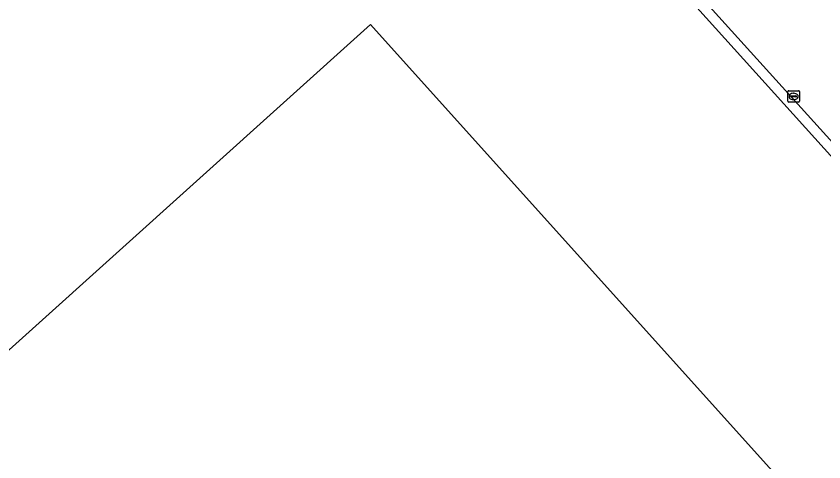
# Model space of a CAD drawing. Extents: x 156141 to 158132, y 385651 to 388333.
# Drawn here: x 156602.9 to 156673.5, y 387878 to 387916.9 of the extents above; entities that cross this region are included whole.
import ezdxf

# ---------------------------------------------------------------- set-up
doc = ezdxf.new("R2010")
doc.units = 0
for name, color, linetype in [('IMGEO_Erf', 7, 'Continuous'), ('IMGEO_Groenvoorziening', 7, 'Continuous'), ('IMGEO_Hek', 7, 'Continuous'), ('IMGEO_Kolk', 7, 'Continuous'), ('IMGEO_Pand', 7, 'Continuous'), ('IMGEO_Rijbaan_lokaal_gesloten', 7, 'Continuous')]:
    doc.layers.add(name, color=color, linetype=linetype)

msp = doc.modelspace()

# ---------------------------------------------------------------- linework, layer by layer
at = {"layer": 'IMGEO_Erf'}
msp.add_lwpolyline([(156782.826, 387784.436), (156649.326, 387932.102), (156622.58, 387939.493), (156500.322, 387823.545)], dxfattribs=at)
msp.add_lwpolyline([(156669.507, 387682.08), (156538.947, 387826.991), (156537.015, 387829.136), (156633.839, 387916.211), (156766.18, 387769.321), (156897.382, 387623.525), (156929.98, 387587.301), (156947.364, 387567.957), (156834.491, 387466.369), (156819.115, 387483.525), (156835.125, 387497.929)], close=True, dxfattribs=at)
at = {"layer": 'IMGEO_Groenvoorziening'}
for points in [[(156803.338, 387763.094), (156783.496, 387785.044), (156698.289, 387879.306), (156655.967, 387926.056), (156650.906, 387931.654), (156648.015, 387934.84), (156646.93, 387936.048), (156644.345, 387933.719), (156639.895, 387938.658), (156642.484, 387940.99), (156642.736, 387941.217)], [(156495.288, 387798.032), (156497.516, 387795.46), (156498.875, 387796.552), (156498.256, 387797.302), (156496.434, 387799.756), (156494.885, 387802.348), (156493.58, 387805.062), (156492.828, 387807.989), (156492.714, 387811.016), (156493.241, 387813.991), (156494.315, 387816.807), (156496.092, 387819.262), (156498.141, 387821.475), (156500.322, 387823.545), (156622.58, 387939.493), (156649.326, 387932.102), (156782.826, 387784.436), (156820.798, 387742.434), (156821.88, 387739.622), (156865.486, 387691.341), (156868.188, 387689.996), (156873.602, 387683.816), (156873.63, 387683.84)]]:
    msp.add_lwpolyline(points, dxfattribs=at)
at = {"layer": 'IMGEO_Hek'}
msp.add_lwpolyline([(156649.326, 387932.102), (156782.826, 387784.436), (156820.798, 387742.434)], dxfattribs=at)
at = {"layer": 'IMGEO_Kolk'}
for p, q in [((156670.387, 387910.418), (156671.239, 387910.418)), ((156670.312, 387909.492), (156670.312, 387910.344)), ((156670.571, 387909.912), (156670.571, 387909.924)), ((156671.009, 387909.875), (156670.611, 387909.875)), ((156670.614, 387909.961), (156671.012, 387909.961)), ((156670.8, 387910.198), (156670.825, 387910.198)), ((156671.055, 387909.924), (156671.055, 387909.912)), ((156671.313, 387910.344), (156671.313, 387909.492)), ((156671.239, 387909.418), (156670.387, 387909.418)), ((156670.823, 387909.638), (156670.798, 387909.638))]:
    msp.add_line(p, q, dxfattribs=at)
for points in [[(156670.387, 387910.418), (156671.239, 387910.418)], [(156670.312, 387909.492), (156670.312, 387910.344)], [(156671.313, 387910.344), (156671.313, 387909.492)], [(156671.239, 387909.418), (156670.387, 387909.418)]]:
    msp.add_lwpolyline(points, dxfattribs=at)
for centre, radius, start, end in [((156670.389, 387910.342), 0.0765, 91.55205, 178.44795), ((156670.389, 387910.342), 0.0765, 91.55205, 178.44795), ((156671.237, 387910.342), 0.0765, 1.55205, 88.44795), ((156671.237, 387910.342), 0.0765, 1.55205, 88.44795), ((156670.611, 387909.921), 0.0403, 85.87752, 175.75265), ((156670.608, 387909.911), 0.0366, 178.93798, 274.71019), ((156671.012, 387909.918), 0.043, 264.86636, 352.45326), ((156671.016, 387909.923), 0.0386, 1.73085, 96.63898), ((156670.389, 387909.494), 0.0765, 181.55205, 268.44795), ((156670.389, 387909.494), 0.0765, 181.55205, 268.44795), ((156671.237, 387909.494), 0.0765, 271.55205, 358.44795), ((156671.237, 387909.494), 0.0765, 271.55205, 358.44795)]:
    msp.add_arc(centre, radius, start, end, dxfattribs=at)
for centre, major_axis, ratio, start_param, end_param in [((156670.799, 387909.918), (-0.387, 0.002), 0.722429, 4.712389, 7.853982), ((156670.824, 387909.918), (-0.39, 0.002), 0.717154, 1.570796, 4.712389)]:
    msp.add_ellipse(centre, major_axis=major_axis, ratio=ratio, start_param=start_param, end_param=end_param, dxfattribs=at)
at = {"layer": 'IMGEO_Pand'}
msp.add_lwpolyline([(156766.18, 387769.321), (156633.839, 387916.211), (156537.015, 387829.136), (156538.947, 387826.991), (156669.507, 387682.08), (156835.125, 387497.929), (156819.115, 387483.525), (156834.491, 387466.369), (156947.364, 387567.957), (156929.98, 387587.301), (156897.382, 387623.525)], close=True, dxfattribs=at)
at = {"layer": 'IMGEO_Rijbaan_lokaal_gesloten'}
msp.add_lwpolyline([(156642.736, 387941.217), (156642.484, 387940.99), (156643.284, 387940.105), (156643.87, 387939.456), (156645.459, 387937.686), (156646.93, 387936.048), (156648.015, 387934.84), (156650.906, 387931.654), (156655.967, 387926.056), (156698.289, 387879.306)], dxfattribs=at)

doc.saveas('drawing.dxf')
